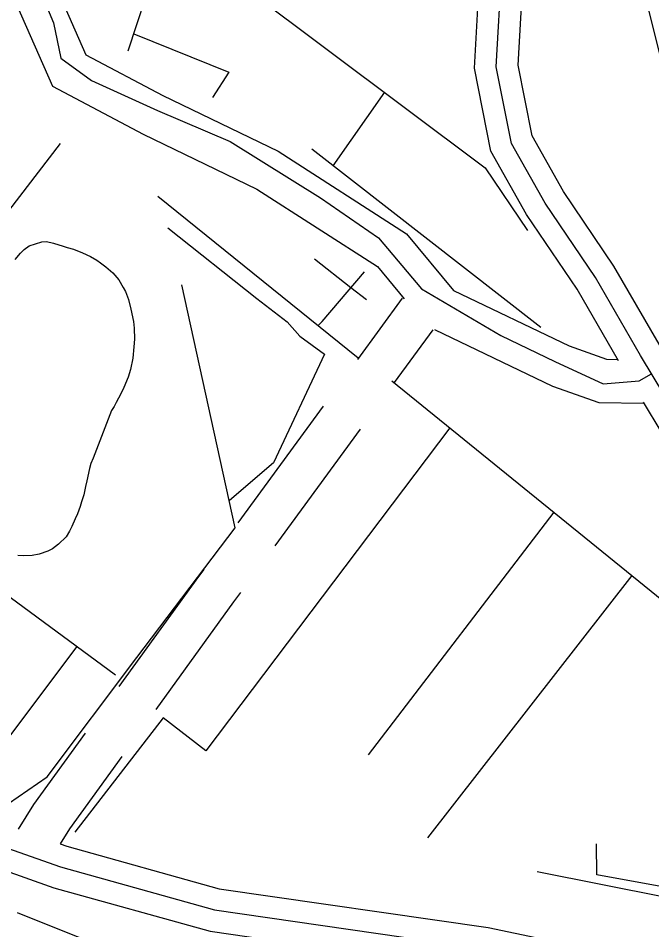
# Model space of a CAD drawing. Extents: x 3279314 to 3317160, y 734079 to 759431.
# Drawn here: x 3309303 to 3309741, y 756376 to 757007 of the extents above; entities that cross this region are included whole.
import ezdxf

# ---------------------------------------------------------------- set-up
doc = ezdxf.new("R2010")
doc.units = 0
for name, color, linetype in [('V-ROAD-CNTR', 7, 'Continuous'), ('V-TOPO-SHOR', 7, 'Continuous'), ('V-UTIL-LINE', 7, 'Continuous'), ('V-WETL-SWMP', 7, 'Continuous')]:
    doc.layers.add(name, color=color, linetype=linetype)

msp = doc.modelspace()

# ---------------------------------------------------------------- linework, layer by layer
at = {"layer": 'V-ROAD-CNTR'}
for p, q in [((3309454.86, 756657.98), (3309513.93, 756738.65)), ((3309480.31, 756641.97), (3309539.39, 756722.64))]:
    msp.add_line(p, q, dxfattribs=at)
for points in [[(3307967.05, 757657.83), (3308002.78, 757598.59), (3308066.42, 757501.15), (3308114.19, 757422.61), (3308156.51, 757373.15), (3308216.49, 757309.86), (3308340.87, 757190.75), (3308459.25, 757080.8), (3308595.56, 756952.69), (3308669.08, 756880.14), (3308742.13, 756820.45), (3308896.01, 756698.02), (3309008.34, 756605.23), (3309118.32, 756515.17), (3309197.99, 756454.1), (3309273.43, 756424.52), (3309327.33, 756405.48), (3309435.43, 756375.36), (3309584.59, 756353.83)], [(3307986.68, 757654.32), (3308015.49, 757606.56), (3308079.11, 757509.15), (3308126.38, 757431.44), (3308167.66, 757383.19), (3308227.13, 757320.44), (3308351.16, 757201.66), (3308469.49, 757091.76), (3308605.96, 756963.49), (3308679.12, 756891.31), (3308751.55, 756832.13), (3308905.46, 756709.67), (3309017.87, 756616.82), (3309127.64, 756526.93), (3309205.43, 756467.3), (3309278.66, 756438.58), (3309331.85, 756419.79), (3309438.53, 756390.07), (3309625.01, 756363.15)], [(3307986.68, 757654.32), (3308015.49, 757606.56), (3308079.11, 757509.15), (3308126.38, 757431.44), (3308167.66, 757383.19), (3308227.13, 757320.44), (3308351.16, 757201.66), (3308469.49, 757091.76), (3308605.96, 756963.49), (3308679.12, 756891.31), (3308751.55, 756832.13), (3308905.46, 756709.67), (3309017.87, 756616.82), (3309127.64, 756526.93), (3309205.43, 756467.3), (3309278.66, 756438.58), (3309331.85, 756419.79), (3309438.53, 756390.07), (3309625.01, 756363.15)], [(3309976.6, 756356.8), (3309971.87, 756401.98), (3309940.66, 756463.33), (3309879.09, 756561.6), (3309784.39, 756688.83), (3309733, 756773.76), (3309701.97, 756827.54), (3309667.08, 756879.12), (3309643.81, 756920.41), (3309633.29, 756973.47), (3309637.22, 757041.47), (3309645.45, 757087.99), (3309655.56, 757125.05), (3309651, 757164.9), (3309637.35, 757187.11), (3309608.06, 757216.03), (3309502.32, 757298.33), (3309383.3, 757389.32), (3309296.64, 757456.66), (3309217.12, 757520.41), (3309176.42, 757555.9), (3309122.79, 757589.43), (3309040.88, 757654.02)], [(3309976.6, 756356.8), (3309971.87, 756401.98), (3309940.66, 756463.33), (3309879.09, 756561.6), (3309784.39, 756688.83), (3309733, 756773.76), (3309701.97, 756827.54), (3309667.08, 756879.12), (3309643.81, 756920.41), (3309633.29, 756973.47), (3309637.22, 757041.47), (3309645.45, 757087.99), (3309655.56, 757125.05), (3309651, 757164.9), (3309637.35, 757187.11), (3309608.06, 757216.03), (3309502.32, 757298.33), (3309383.3, 757389.32), (3309296.64, 757456.66), (3309217.12, 757520.41), (3309176.42, 757555.9), (3309122.79, 757589.43), (3309040.88, 757654.02)], [(3309992.05, 756353.28), (3309986.49, 756406.31), (3309953.72, 756470.72), (3309891.49, 756570.07), (3309796.85, 756697.21), (3309745.92, 756781.39), (3309714.69, 756835.5), (3309679.84, 756887.01), (3309658.05, 756925.68), (3309648.38, 756974.51), (3309652.15, 757039.73), (3309660.1, 757084.7), (3309670.79, 757123.89), (3309665.52, 757169.92), (3309649.18, 757196.51), (3309617.97, 757227.33), (3309511.48, 757310.2), (3309392.46, 757401.2), (3309305.93, 757468.43), (3309226.75, 757531.92), (3309185.38, 757567.99), (3309131.43, 757601.72), (3309061.1, 757657.18)], [(3309717.9, 756769.92), (3309689.24, 756819.58), (3309654.31, 756871.22), (3309629.56, 756915.14), (3309618.21, 756972.42), (3309622.3, 757043.22), (3309630.8, 757091.28), (3309640.33, 757126.21), (3309636.47, 757159.89), (3309625.52, 757177.72), (3309598.15, 757204.74), (3309493.15, 757286.45), (3309374.14, 757377.44), (3309287.34, 757444.88), (3309207.5, 757508.9), (3309167.46, 757543.81), (3309114.14, 757577.15), (3309031.59, 757642.25)], [(3309039.04, 757297.68), (3309102.69, 757273.39), (3309156.26, 757262.15), (3309223.11, 757228.73), (3309275.85, 757177.81), (3309310.33, 757114.29), (3309330.07, 757025.91), (3309349.53, 756981.74), (3309402.63, 756953.63), (3309482.45, 756915.01), (3309571.23, 756857.87), (3309603.84, 756818.57), (3309683.66, 756780.29), (3309709.58, 756771.14), (3309717.28, 756771)], [(3309028.34, 757269.65), (3309094.21, 757244.51), (3309146.31, 757233.59), (3309205.58, 757203.95), (3309251.69, 757159.44), (3309281.96, 757103.66), (3309301.43, 757016.5), (3309326.28, 756960.11), (3309389.07, 756926.87), (3309467.74, 756888.8), (3309551.1, 756835.15), (3309569.62, 756812.84)], [(3309782.51, 757183.84), (3309768.29, 757171.15), (3309745.58, 757149.07), (3309727.25, 757095.44), (3309732.45, 757038.01), (3309748.07, 756974.67), (3309770.46, 756923.24), (3309809.38, 756859.11), (3309888.46, 756755.43), (3309951.31, 756662.11), (3310005.17, 756584.51), (3310046.73, 756514.49), (3310074.29, 756451.23), (3310082.04, 756398.73), (3310074.62, 756341.48), (3310062.16, 756308.08), (3310038.19, 756270.74), (3310011.49, 756255.78), (3309975.89, 756239.29), (3309933.58, 756234.7), (3309852.82, 756249.19), (3309730.62, 756264.82), (3309610.71, 756281.65)], [(3309312.87, 757038.16), (3309327.06, 757003.81), (3309332.15, 756979.26), (3309353.36, 756963.92), (3309399.08, 756943.11), (3309449.31, 756921.68), (3309511.81, 756882.68), (3309551.83, 756855.1), (3309581.59, 756819.75), (3309636.39, 756787.53), (3309673.76, 756769.61), (3309707.28, 756753.96), (3309732.25, 756756.09), (3309740.75, 756760.96)], [(3309312.87, 757038.16), (3309327.06, 757003.81), (3309332.15, 756979.26), (3309353.36, 756963.92), (3309399.08, 756943.11), (3309449.31, 756921.68), (3309511.81, 756882.68), (3309551.83, 756855.1), (3309581.59, 756819.75), (3309636.39, 756787.53), (3309673.76, 756769.61), (3309707.28, 756753.96), (3309732.25, 756756.09), (3309740.75, 756760.96)], [(3309537.56, 756770.92), (3309568.55, 756813.23)], [(3309563.02, 756754.9), (3309589.69, 756791.31)], [(3309590.53, 756791.68), (3309672.15, 756752.54), (3309704.17, 756741.24), (3309735.5, 756740.65)], [(3309331.74, 756435.74), (3309336.36, 756434.11), (3309441.63, 756404.78), (3309627.62, 756377.93), (3309764.09, 756349.44), (3309867.88, 756331.79), (3309922.34, 756326.97), (3309949.56, 756341.51), (3309961.15, 756360.32), (3309957.24, 756397.66), (3309927.59, 756455.93), (3309866.7, 756553.13), (3309771.93, 756680.45), (3309735.13, 756741.28)], [(3309372.61, 756544.71), (3309427.65, 756620.83), (3309431.22, 756625.72)], [(3309398.06, 756528.71), (3309451.9, 756603.18), (3309456.68, 756609.71)], [(3309302.82, 756445.95), (3309313.57, 756463.04), (3309349.18, 756512.29)], [(3309331.82, 756435.71), (3309338.45, 756446.25), (3309374.63, 756496.29)]]:
    msp.add_lwpolyline(points, dxfattribs=at)
at = {"layer": 'V-TOPO-SHOR'}
for points in [[(3309406.19, 756862), (3309467.8, 756813.11), (3309488.77, 756796.85), (3309497.54, 756787.09), (3309514.58, 756774.53), (3309479.18, 756699.33), (3309448.7, 756673.31)], [(3309300.6, 756840.16), (3309304.15, 756844.48), (3309306.73, 756847.04), (3309310.27, 756849.44), (3309314.61, 756851.03), (3309319.11, 756852.29), (3309322.33, 756852.6), (3309327.14, 756851.3), (3309333.71, 756849.35), (3309336.6, 756848.37), (3309340.93, 756847.23), (3309347.19, 756844.8), (3309352.64, 756842.2), (3309357.12, 756839.62), (3309359.68, 756837.68), (3309363.37, 756835.1), (3309368.01, 756830.74), (3309372.32, 756825.91), (3309375.35, 756820.6), (3309376.95, 756817.86), (3309378.85, 756812.39), (3309380.59, 756805.64), (3309382.33, 756797.28), (3309382.79, 756792.63), (3309383.08, 756784.92), (3309382.58, 756779.62), (3309381.9, 756771.75), (3309380.43, 756763.89), (3309378.64, 756758.76), (3309375.72, 756751.54), (3309373.62, 756747.06), (3309370.38, 756741.13), (3309368.93, 756738.4), (3309367.31, 756735.68), (3309354.49, 756702.65)], [(3309264.33, 756466.79), (3309289.02, 756459.06), (3309322.77, 756482.2), (3309384.64, 756564.66), (3309452.84, 756654.46), (3309415.9, 756822.52)], [(3309354.49, 756702.65), (3309352.87, 756698.96), (3309352.06, 756695.43), (3309350.1, 756686.93), (3309349.28, 756683.08), (3309347.97, 756677.3), (3309346.51, 756672.33), (3309345.53, 756669.12), (3309343.58, 756664.15), (3309342.12, 756660.63), (3309339.85, 756655.34), (3309338.24, 756652.13), (3309335.81, 756648.29), (3309330.49, 756643.17), (3309326.3, 756639.81), (3309323.08, 756638.22), (3309317.14, 756636.32), (3309312.31, 756635.21), (3309306.05, 756635.08), (3309302.52, 756635.25)]]:
    msp.add_lwpolyline(points, dxfattribs=at)
at = {"layer": 'V-UTIL-LINE'}
for p, q in [((3309382.54, 756996.31), (3309448.27, 756969.71)), ((3309448.27, 756969.71), (3309437, 756952.26)), ((3309555.92, 756955.84), (3309520.4, 756904.93)), ((3309331.71, 756920.44), (3309135.5, 756665.47)), ((3309664.2, 756792.93), (3309505.66, 756916.41)), ((3309399.18, 756884), (3309537.72, 756772)), ((3309512.85, 756797.26), (3309542.08, 756831.54)), ((3309510.12, 756794.31), (3309512.85, 756797.26)), ((3309673.07, 756665.29), (3309544.7, 756497.36)), ((3309369.96, 756552.5), (3309224.14, 756660.01)), ((3309727.19, 756621.38), (3309585.75, 756439.99)), ((3309343.2, 756572.23), (3309277.11, 756484.46)), ((3309661.73, 756416.69), (3309750.91, 756398.84))]:
    msp.add_line(p, q, dxfattribs=at)
for points in [[(3309158, 757405.07), (3309329.99, 757231.82), (3309408.79, 757076.21), (3309378.54, 756984.14)], [(3309406.11, 757068.06), (3309625.71, 756903.55), (3309655.03, 756860.19)], [(3309543.58, 756812.08), (3309532.73, 756820.57), (3309507.52, 756840.33)], [(3309561.05, 756756.18), (3309844.19, 756526.45), (3309754.66, 756404.93), (3309703, 756414.37), (3309702.69, 756435.8)], [(3309601.32, 756723.51), (3309432.46, 756500.16), (3309402.87, 756523.08), (3309341.82, 756443.9)]]:
    msp.add_lwpolyline(points, dxfattribs=at)
at = {"layer": 'V-WETL-SWMP'}
msp.add_line((3309361.46, 756364.37), (3309302.18, 756388.09), dxfattribs=at)
msp.add_line((3309361.46, 756364.37), (3309302.18, 756388.09), dxfattribs=at)

doc.saveas('drawing.dxf')
